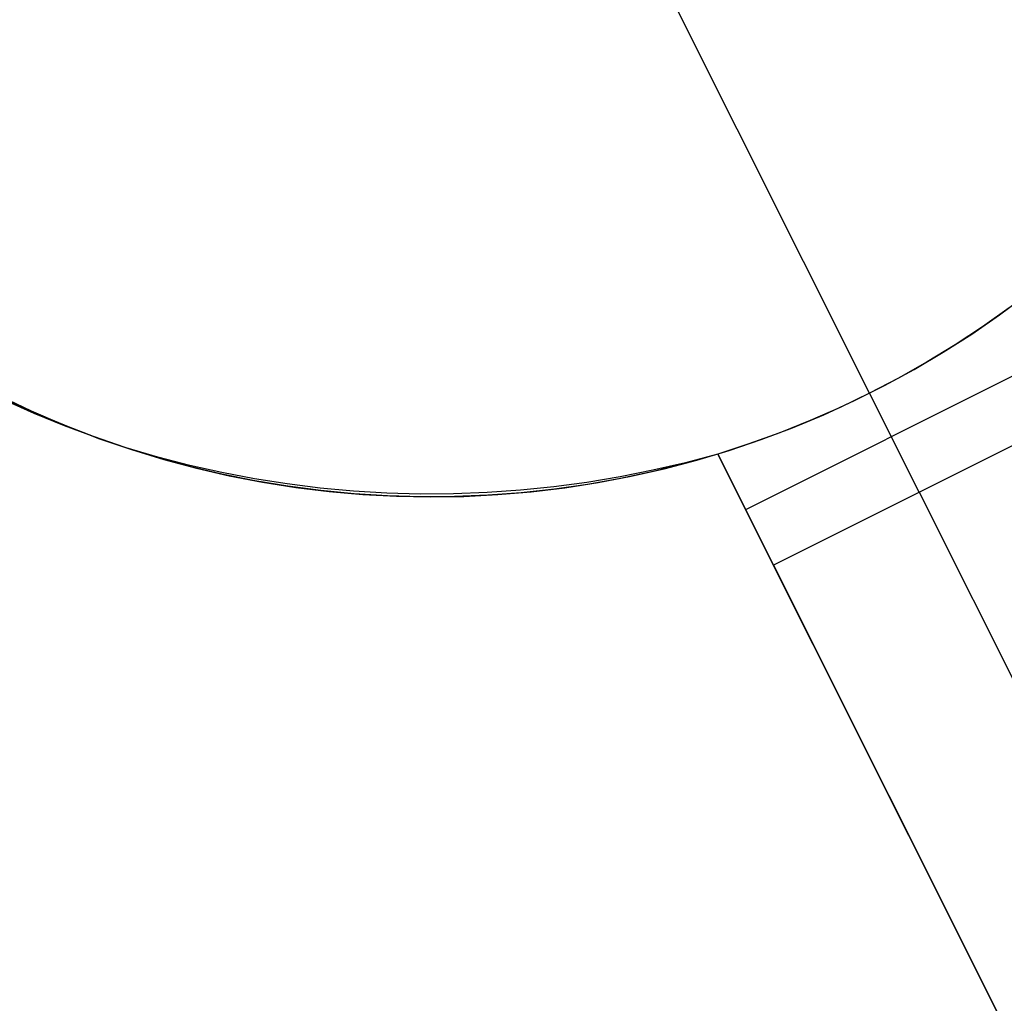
# Model space of a CAD drawing. Header units: millimetres. Extents: x 7986 to 9191, y -11326 to -10283.
# Tile 281 of 312: x 8571.75 to 8574.77, y -10578.15 to -10575.13. Entities that reach past the tile are written whole.
import ezdxf

# ---------------------------------------------------------------- set-up
doc = ezdxf.new("R2010")
doc.units = ezdxf.units.MM
doc.layers.add('color', color=7, linetype='Continuous')

msp = doc.modelspace()

# ---------------------------------------------------------------- linework, layer by layer
at = {"layer": 'color', "color": 254, "true_color": 0xcad1ee}
for p, q in [((8574.3611, -10576.2752, -33.2406), (8573.577, -10574.7107, -33.2406)), ((8574.7599, -10576.035, -33.2406), (8574.8431, -10575.9734, -33.2406)), ((8574.7599, -10576.035, -33.2406), (8574.8431, -10575.9734, -33.2406)), ((8574.7893, -10576.0137, -25.2406), (8574.7073, -10576.0717, -25.2406)), ((8574.7893, -10576.0137, -25.2406), (8574.7073, -10576.0717, -25.2406)), ((8574.6746, -10576.0937, -33.2406), (8574.7599, -10576.035, -33.2406)), ((8574.6746, -10576.0937, -33.2406), (8574.7599, -10576.035, -33.2406)), ((8574.7073, -10576.0717, -25.2406), (8574.6233, -10576.1269, -25.2406)), ((8574.7073, -10576.0717, -25.2406), (8574.6233, -10576.1269, -25.2406)), ((8574.5873, -10576.1494, -33.2406), (8574.6746, -10576.0937, -33.2406)), ((8574.5873, -10576.1494, -33.2406), (8574.6746, -10576.0937, -33.2406)), ((8574.6233, -10576.1269, -25.2406), (8574.5376, -10576.1793, -25.2406)), ((8574.6233, -10576.1269, -25.2406), (8574.5376, -10576.1793, -25.2406)), ((8574.4981, -10576.2021, -33.2406), (8574.5873, -10576.1494, -33.2406)), ((8574.4981, -10576.2021, -33.2406), (8574.5873, -10576.1494, -33.2406)), ((8573.9808, -10576.6324, -25.2406), (8574.8748, -10576.1843, -25.2406)), ((8574.5376, -10576.1793, -25.2406), (8574.4501, -10576.2287, -25.2406)), ((8574.5376, -10576.1793, -25.2406), (8574.4501, -10576.2287, -25.2406)), ((8574.4501, -10576.2287, -25.2406), (8574.3611, -10576.2752, -25.2406)), ((8574.4501, -10576.2287, -25.2406), (8574.3611, -10576.2752, -25.2406)), ((8574.4072, -10576.2516, -33.2406), (8574.4981, -10576.2021, -33.2406)), ((8574.4072, -10576.2516, -33.2406), (8574.4981, -10576.2021, -33.2406)), ((8574.3146, -10576.298, -33.2406), (8574.4072, -10576.2516, -33.2406)), ((8574.3146, -10576.298, -33.2406), (8574.4072, -10576.2516, -33.2406)), ((8571.7891, -10576.3304, -22.755), (8571.6962, -10576.2868, -22.755)), ((8574.3611, -10576.2752, -25.2406), (8574.2705, -10576.3187, -25.2406)), ((8574.3611, -10576.2752, -25.2406), (8574.2705, -10576.3187, -25.2406)), ((8574.5133, -10576.579, -25.2406), (8574.3611, -10576.2752, -25.2406)), ((8574.3611, -10576.2752, -25.2406), (8574.3611, -10576.2752, -33.2406)), ((8571.7967, -10576.3377, -12.4935), (8571.7054, -10576.2968, -12.5176)), ((8571.7967, -10576.3377, -12.4935), (8571.7054, -10576.2968, -12.5176)), ((8571.7113, -10576.2942, -33.2406), (8571.8053, -10576.3376, -33.2406)), ((8571.7113, -10576.2942, -33.2406), (8571.8053, -10576.3376, -33.2406)), ((8574.2705, -10576.3187, -25.2406), (8574.1786, -10576.3592, -25.2406)), ((8574.2705, -10576.3187, -25.2406), (8574.1786, -10576.3592, -25.2406)), ((8574.2205, -10576.3412, -33.2406), (8574.3146, -10576.298, -33.2406)), ((8574.2205, -10576.3412, -33.2406), (8574.3146, -10576.298, -33.2406)), ((8571.8835, -10576.3709, -22.755), (8571.7891, -10576.3304, -22.755)), ((8571.8895, -10576.3756, -12.4705), (8571.7967, -10576.3377, -12.4935)), ((8571.8895, -10576.3756, -12.4705), (8571.7967, -10576.3377, -12.4935)), ((8571.8053, -10576.3376, -33.2406), (8571.9008, -10576.3778, -33.2406)), ((8571.8053, -10576.3376, -33.2406), (8571.9008, -10576.3778, -33.2406)), ((8574.1249, -10576.3811, -33.2406), (8574.2205, -10576.3412, -33.2406)), ((8574.1249, -10576.3811, -33.2406), (8574.2205, -10576.3412, -33.2406)), ((8571.9792, -10576.408, -22.755), (8571.8835, -10576.3709, -22.755)), ((8571.9838, -10576.4105, -12.4487), (8571.8895, -10576.3756, -12.4705)), ((8571.9838, -10576.4105, -12.4487), (8571.8895, -10576.3756, -12.4705)), ((8571.9008, -10576.3778, -33.2406), (8571.9975, -10576.4147, -33.2406)), ((8571.9008, -10576.3778, -33.2406), (8571.9975, -10576.4147, -33.2406)), ((8574.9603, -10576.355, -25.2406), (8574.0663, -10576.803, -25.2406)), ((8574.9603, -10576.355, -25.2406), (8574.0663, -10576.803, -25.2406)), ((8574.1786, -10576.3592, -25.2406), (8574.0853, -10576.3965, -25.2406)), ((8574.1786, -10576.3592, -25.2406), (8574.0853, -10576.3965, -25.2406)), ((8572.0762, -10576.4419, -22.755), (8571.9792, -10576.408, -22.755)), ((8572.0794, -10576.4423, -12.4281), (8571.9838, -10576.4105, -12.4487)), ((8572.0794, -10576.4423, -12.4281), (8571.9838, -10576.4105, -12.4487)), ((8574.0853, -10576.3965, -25.2406), (8573.9908, -10576.4307, -25.2406)), ((8574.0853, -10576.3965, -25.2406), (8573.9908, -10576.4307, -25.2406)), ((8574.028, -10576.4177, -33.2406), (8574.1249, -10576.3811, -33.2406)), ((8574.028, -10576.4177, -33.2406), (8574.1249, -10576.3811, -33.2406)), ((8571.9975, -10576.4147, -33.2406), (8572.0955, -10576.4482, -33.2406)), ((8571.9975, -10576.4147, -33.2406), (8572.0955, -10576.4482, -33.2406)), ((8573.9908, -10576.4307, -25.2406), (8573.8953, -10576.4618, -25.2406)), ((8573.9908, -10576.4307, -25.2406), (8573.8953, -10576.4618, -25.2406)), ((8573.9299, -10576.4509, -33.2406), (8574.028, -10576.4177, -33.2406)), ((8573.9299, -10576.4509, -33.2406), (8574.028, -10576.4177, -33.2406)), ((8572.1742, -10576.4724, -22.755), (8572.0762, -10576.4419, -22.755)), ((8572.1763, -10576.471, -12.4088), (8572.0794, -10576.4423, -12.4281)), ((8572.1763, -10576.471, -12.4088), (8572.0794, -10576.4423, -12.4281)), ((8572.0955, -10576.4482, -33.2406), (8572.1946, -10576.4783, -33.2406)), ((8572.0955, -10576.4482, -33.2406), (8572.1946, -10576.4783, -33.2406)), ((8572.2743, -10576.4965, -12.3908), (8572.1763, -10576.471, -12.4088)), ((8572.2743, -10576.4965, -12.3908), (8572.1763, -10576.471, -12.4088)), ((8573.8953, -10576.4618, -12.2878), (8573.796, -10576.4883, -12.2837)), ((8573.8953, -10576.4618, -12.2878), (8573.796, -10576.4883, -12.2837)), ((8573.8953, -10576.4618, -22.755), (8573.7966, -10576.4901, -22.755)), ((8573.8307, -10576.4807, -33.2406), (8573.9299, -10576.4509, -33.2406)), ((8573.8307, -10576.4807, -33.2406), (8573.9299, -10576.4509, -33.2406)), ((8573.8953, -10576.4618, -25.2406), (8574.0663, -10576.803, -25.2406)), ((8573.8953, -10576.4618, -25.2406), (8573.8953, -10576.4618, -12.2878)), ((8577.9465, -10584.5454, -8.6283), (8573.8953, -10576.4618, -12.2878)), ((8573.8953, -10576.4618, -25.2406), (8574.0663, -10576.803, -25.2406)), ((8576.2149, -10581.0903, -16.9345), (8573.8953, -10576.4618, -16.9345)), ((8573.8953, -10576.4618, -25.2406), (8573.8953, -10576.4618, -12.2878)), ((8577.9465, -10584.5454, -8.6283), (8573.8953, -10576.4618, -12.2878)), ((8572.2732, -10576.4996, -22.755), (8572.1742, -10576.4724, -22.755)), ((8572.1946, -10576.4783, -33.2406), (8572.2947, -10576.505, -33.2406)), ((8572.1946, -10576.4783, -33.2406), (8572.2947, -10576.505, -33.2406)), ((8572.3731, -10576.5233, -22.755), (8572.2732, -10576.4996, -22.755)), ((8572.3733, -10576.5188, -12.374), (8572.2743, -10576.4965, -12.3908)), ((8572.3733, -10576.5188, -12.374), (8572.2743, -10576.4965, -12.3908)), ((8573.796, -10576.4883, -12.2837), (8573.6959, -10576.5117, -12.2809)), ((8573.796, -10576.4883, -12.2837), (8573.6959, -10576.5117, -12.2809)), ((8573.7966, -10576.4901, -22.755), (8573.697, -10576.5151, -22.755)), ((8573.7306, -10576.5071, -33.2406), (8573.8307, -10576.4807, -33.2406)), ((8573.7306, -10576.5071, -33.2406), (8573.8307, -10576.4807, -33.2406)), ((8572.2947, -10576.505, -33.2406), (8572.3956, -10576.5282, -33.2406)), ((8572.2947, -10576.505, -33.2406), (8572.3956, -10576.5282, -33.2406)), ((8572.4738, -10576.5436, -22.755), (8572.3731, -10576.5233, -22.755)), ((8572.4732, -10576.5379, -12.3586), (8572.3733, -10576.5188, -12.374)), ((8572.4732, -10576.5379, -12.3586), (8572.3733, -10576.5188, -12.374)), ((8572.3956, -10576.5282, -33.2406), (8572.4973, -10576.5479, -33.2406)), ((8572.3956, -10576.5282, -33.2406), (8572.4973, -10576.5479, -33.2406)), ((8573.595, -10576.5319, -12.2796), (8573.4936, -10576.5488, -12.2797)), ((8573.595, -10576.5319, -12.2796), (8573.4936, -10576.5488, -12.2797)), ((8573.5279, -10576.5494, -33.2406), (8573.6296, -10576.53, -33.2406)), ((8573.5279, -10576.5494, -33.2406), (8573.6296, -10576.53, -33.2406)), ((8573.6959, -10576.5117, -12.2809), (8573.595, -10576.5319, -12.2796)), ((8573.6959, -10576.5117, -12.2809), (8573.595, -10576.5319, -12.2796)), ((8573.697, -10576.5151, -22.755), (8573.5966, -10576.5367, -22.755)), ((8573.6296, -10576.53, -33.2406), (8573.7306, -10576.5071, -33.2406)), ((8573.6296, -10576.53, -33.2406), (8573.7306, -10576.5071, -33.2406)), ((8572.5738, -10576.5537, -12.3445), (8572.4732, -10576.5379, -12.3586)), ((8572.5738, -10576.5537, -12.3445), (8572.4732, -10576.5379, -12.3586)), ((8572.5751, -10576.5605, -22.755), (8572.4738, -10576.5436, -22.755)), ((8572.4973, -10576.5479, -33.2406), (8572.5996, -10576.564, -33.2406)), ((8572.4973, -10576.5479, -33.2406), (8572.5996, -10576.564, -33.2406)), ((8572.6751, -10576.5663, -12.3317), (8572.5738, -10576.5537, -12.3445)), ((8572.6751, -10576.5663, -12.3317), (8572.5738, -10576.5537, -12.3445)), ((8572.6769, -10576.5739, -22.755), (8572.5751, -10576.5605, -22.755)), ((8573.4936, -10576.5488, -12.2797), (8573.3916, -10576.5625, -12.2813)), ((8573.4936, -10576.5488, -12.2797), (8573.3916, -10576.5625, -12.2813)), ((8573.4956, -10576.5548, -22.755), (8573.3939, -10576.5694, -22.755)), ((8573.4255, -10576.5653, -33.2406), (8573.5279, -10576.5494, -33.2406)), ((8573.4255, -10576.5653, -33.2406), (8573.5279, -10576.5494, -33.2406)), ((8573.5966, -10576.5367, -22.755), (8573.4956, -10576.5548, -22.755)), ((8572.5996, -10576.564, -33.2406), (8572.7024, -10576.5767, -33.2406)), ((8572.5996, -10576.564, -33.2406), (8572.7024, -10576.5767, -33.2406)), ((8572.7769, -10576.5756, -12.3203), (8572.6751, -10576.5663, -12.3317)), ((8572.7769, -10576.5756, -12.3203), (8572.6751, -10576.5663, -12.3317)), ((8572.7791, -10576.5838, -22.755), (8572.6769, -10576.5739, -22.755)), ((8572.7024, -10576.5767, -33.2406), (8572.8055, -10576.5858, -33.2406)), ((8572.7024, -10576.5767, -33.2406), (8572.8055, -10576.5858, -33.2406)), ((8572.8791, -10576.5817, -12.3103), (8572.7769, -10576.5756, -12.3203)), ((8572.8791, -10576.5817, -12.3103), (8572.7769, -10576.5756, -12.3203)), ((8572.8816, -10576.5902, -22.755), (8572.7791, -10576.5838, -22.755)), ((8572.8055, -10576.5858, -33.2406), (8572.909, -10576.5913, -33.2406)), ((8572.8055, -10576.5858, -33.2406), (8572.909, -10576.5913, -33.2406)), ((8572.9816, -10576.5844, -12.3017), (8572.8791, -10576.5817, -12.3103)), ((8572.9816, -10576.5844, -12.3017), (8572.8791, -10576.5817, -12.3103)), ((8572.9842, -10576.593, -22.755), (8572.8816, -10576.5902, -22.755)), ((8572.909, -10576.5913, -33.2406), (8573.0125, -10576.5932, -33.2406)), ((8572.909, -10576.5913, -33.2406), (8573.0125, -10576.5932, -33.2406)), ((8573.0842, -10576.5839, -12.2945), (8572.9816, -10576.5844, -12.3017)), ((8573.0842, -10576.5839, -12.2945), (8572.9816, -10576.5844, -12.3017)), ((8573.0125, -10576.5932, -33.2406), (8573.1161, -10576.5916, -33.2406)), ((8573.0125, -10576.5932, -33.2406), (8573.1161, -10576.5916, -33.2406)), ((8573.1868, -10576.58, -12.2886), (8573.0842, -10576.5839, -12.2945)), ((8573.1868, -10576.58, -12.2886), (8573.0842, -10576.5839, -12.2945)), ((8573.1895, -10576.5882, -22.755), (8573.0869, -10576.5924, -22.755)), ((8573.1161, -10576.5916, -33.2406), (8573.2195, -10576.5864, -33.2406)), ((8573.1161, -10576.5916, -33.2406), (8573.2195, -10576.5864, -33.2406)), ((8573.2893, -10576.5729, -12.2842), (8573.1868, -10576.58, -12.2886)), ((8573.2893, -10576.5729, -12.2842), (8573.1868, -10576.58, -12.2886)), ((8573.2919, -10576.5806, -22.755), (8573.1895, -10576.5882, -22.755)), ((8573.2195, -10576.5864, -33.2406), (8573.3227, -10576.5776, -33.2406)), ((8573.2195, -10576.5864, -33.2406), (8573.3227, -10576.5776, -33.2406)), ((8573.3916, -10576.5625, -12.2813), (8573.2893, -10576.5729, -12.2842)), ((8573.3916, -10576.5625, -12.2813), (8573.2893, -10576.5729, -12.2842)), ((8573.3939, -10576.5694, -22.755), (8573.2919, -10576.5806, -22.755)), ((8573.3227, -10576.5776, -33.2406), (8573.4255, -10576.5653, -33.2406)), ((8573.3227, -10576.5776, -33.2406), (8573.4255, -10576.5653, -33.2406)), ((8574.5133, -10576.579, -25.2406), (8578.3935, -10584.3213, -10.2406)), ((8573.0869, -10576.5924, -22.755), (8572.9842, -10576.593, -22.755)), ((8574.0663, -10576.803, -25.2406), (8577.9465, -10584.5454, -10.2406)), ((8574.0663, -10576.803, -25.2406), (8577.9465, -10584.5454, -10.2406))]:
    msp.add_line(p, q, dxfattribs=at)

doc.saveas('drawing.dxf')
